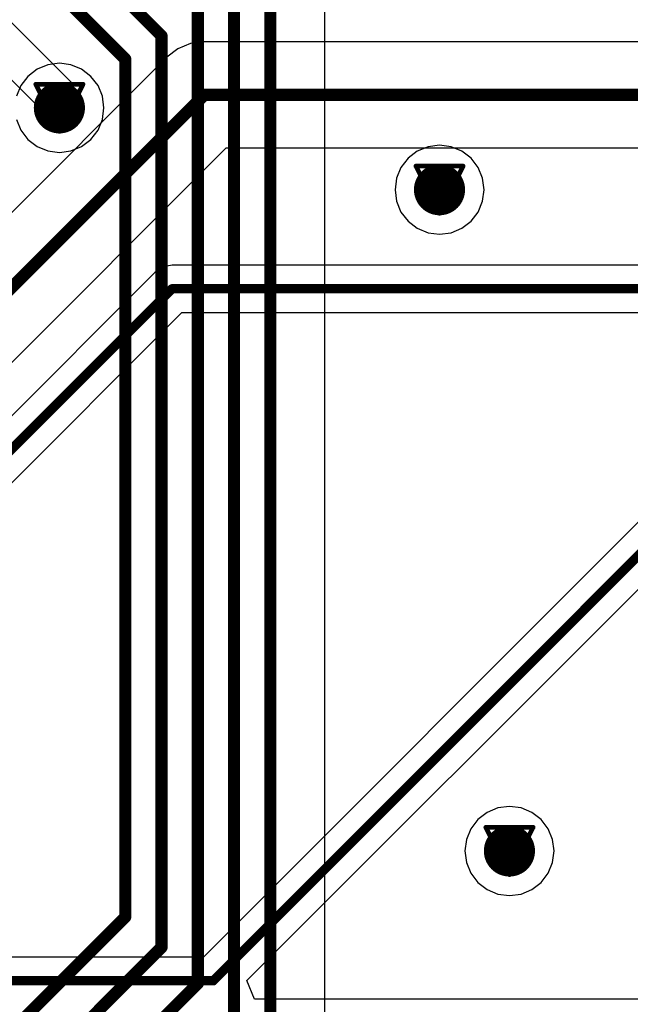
# Model space of a CAD drawing. Header units: millimetres. Extents: x 138 to 555, y 26 to 334.
# Tile 316 of 656: x 236 to 242, y 236 to 247. Entities that reach past the tile are written whole.
import ezdxf

# ---------------------------------------------------------------- set-up
doc = ezdxf.new("R2010")
doc.units = ezdxf.units.MM
for name, color, linetype in [('BottomLayer', 5, 'Continuous'), ('DrillDrawing', 1, 'Continuous'), ('MidLayer1', 16, 'Continuous'), ('MidLayer2', 76, 'Continuous'), ('MidLayer3', 90, 'Continuous'), ('MidLayer4', 156, 'Continuous'), ('MultiLayer', 9, 'Continuous'), ('TopLayer', 1, 'Continuous'), ('ViaHoleLayer', 16, 'Continuous')]:
    doc.layers.add(name, color=color, linetype=linetype)

msp = doc.modelspace()

# ---------------------------------------------------------------- linework, layer by layer
at = {"layer": 'BottomLayer'}
for p, q in [((237.516, 246.336), (237.378, 246.279)), ((237.663, 246.355), (237.516, 246.336)), ((250.68, 246.355), (237.663, 246.355)), ((237.378, 246.279), (237.26, 246.188)), ((237.26, 246.188), (230.436, 239.364)), ((231.242, 238.558), (237.899, 245.216)), ((237.899, 245.216), (250.916, 245.216)), ((237.219, 243.935), (237.136, 243.88)), ((237.316, 243.955), (237.219, 243.935)), ((251.891, 243.955), (237.316, 243.955)), ((237.136, 243.88), (231.402, 238.145)), ((231.55, 237.572), (237.422, 243.445)), ((237.422, 243.445), (251.997, 243.445)), ((244.126, 242.988), (237.653, 236.515)), ((238.121, 236.262), (244.411, 242.552)), ((237.653, 236.515), (224.029, 236.515)), ((238.204, 236.062), (238.121, 236.262)), ((257.915, 236.062), (238.204, 236.062))]:
    msp.add_line(p, q, dxfattribs=at)
for points, const_width in [([(235.967, 245.645, 1), (236.242, 245.645, 1)], 0.275), ([(237.631, 245.785, 1), (237.696, 245.785, 1)], 0.065), ([(237.631, 245.785, 1), (237.696, 245.785, 1)], 0.065), ([(240.055, 244.765, 1), (240.33, 244.765, 1)], 0.275), ([(237.291, 243.7, 1), (237.341, 243.7, 1)], 0.05), ([(237.291, 243.7, 1), (237.341, 243.7, 1)], 0.05), ([(240.807, 237.656, 1), (241.082, 237.656, 1)], 0.275), ([(237.734, 236.26, 1), (237.784, 236.26, 1)], 0.05), ([(237.734, 236.26, 1), (237.784, 236.26, 1)], 0.05)]:
    msp.add_lwpolyline(points, format="xyb", close=True, dxfattribs=dict(at, const_width=const_width))
for points, const_width in [([(230.438, 238.56), (237.663, 245.785)], 0.13), ([(237.663, 245.785), (250.916, 245.785)], 0.13), ([(231.369, 237.753), (237.316, 243.7)], 0.1), ([(237.316, 243.7), (251.997, 243.7)], 0.1), ([(237.759, 236.26), (244.306, 242.807)], 0.1), ([(223.52, 236.26), (237.759, 236.26)], 0.1)]:
    msp.add_lwpolyline(points, dxfattribs=dict(at, const_width=const_width))
at = {"layer": 'DrillDrawing', "const_width": 0.0508}
for points in [[(235.851, 245.899), (236.359, 245.899)], [(235.851, 245.899), (236.105, 245.391)], [(236.105, 245.391), (236.359, 245.899)], [(235.952, 245.797), (236.257, 245.797)], [(235.952, 245.797), (236.105, 245.492)], [(236.105, 245.492), (236.257, 245.797)], [(239.939, 245.019), (240.447, 245.019)], [(239.939, 245.019), (240.193, 244.511)], [(240.193, 244.511), (240.447, 245.019)], [(240.04, 244.917), (240.345, 244.917)], [(240.04, 244.917), (240.193, 244.612)], [(240.193, 244.612), (240.345, 244.917)], [(240.691, 237.91), (241.199, 237.91)], [(240.691, 237.91), (240.945, 237.402)], [(240.945, 237.402), (241.199, 237.91)], [(240.793, 237.808), (241.097, 237.808)], [(240.793, 237.808), (240.945, 237.503)], [(240.945, 237.503), (241.097, 237.808)]]:
    msp.add_lwpolyline(points, dxfattribs=at)
at = {"layer": 'DrillDrawing', "const_width": 0.0254}
for points in [[(235.838, 245.899, 1), (235.863, 245.899, 1)], [(235.838, 245.899, 1), (235.863, 245.899, 1)], [(236.346, 245.899, 1), (236.371, 245.899, 1)], [(236.346, 245.899, 1), (236.371, 245.899, 1)], [(235.94, 245.797, 1), (235.965, 245.797, 1)], [(235.94, 245.797, 1), (235.965, 245.797, 1)], [(236.244, 245.797, 1), (236.27, 245.797, 1)], [(236.244, 245.797, 1), (236.27, 245.797, 1)], [(236.092, 245.492, 1), (236.117, 245.492, 1)], [(236.092, 245.492, 1), (236.117, 245.492, 1)], [(236.092, 245.391, 1), (236.117, 245.391, 1)], [(236.092, 245.391, 1), (236.117, 245.391, 1)], [(239.926, 245.019, 1), (239.951, 245.019, 1)], [(239.926, 245.019, 1), (239.951, 245.019, 1)], [(240.434, 245.019, 1), (240.459, 245.019, 1)], [(240.434, 245.019, 1), (240.459, 245.019, 1)], [(240.028, 244.917, 1), (240.053, 244.917, 1)], [(240.028, 244.917, 1), (240.053, 244.917, 1)], [(240.332, 244.917, 1), (240.358, 244.917, 1)], [(240.332, 244.917, 1), (240.358, 244.917, 1)], [(240.18, 244.612, 1), (240.205, 244.612, 1)], [(240.18, 244.612, 1), (240.205, 244.612, 1)], [(240.18, 244.511, 1), (240.205, 244.511, 1)], [(240.18, 244.511, 1), (240.205, 244.511, 1)], [(240.678, 237.91, 1), (240.704, 237.91, 1)], [(240.678, 237.91, 1), (240.704, 237.91, 1)], [(241.186, 237.91, 1), (241.212, 237.91, 1)], [(241.186, 237.91, 1), (241.212, 237.91, 1)], [(240.78, 237.808, 1), (240.805, 237.808, 1)], [(240.78, 237.808, 1), (240.805, 237.808, 1)], [(241.085, 237.808, 1), (241.11, 237.808, 1)], [(241.085, 237.808, 1), (241.11, 237.808, 1)], [(240.932, 237.503, 1), (240.958, 237.503, 1)], [(240.932, 237.503, 1), (240.958, 237.503, 1)], [(240.932, 237.402, 1), (240.958, 237.402, 1)], [(240.932, 237.402, 1), (240.958, 237.402, 1)]]:
    msp.add_lwpolyline(points, format="xyb", close=True, dxfattribs=at)
at = {"layer": 'MidLayer1', "const_width": 0.275}
for points in [[(235.967, 245.645, 1), (236.242, 245.645, 1)], [(240.055, 244.765, 1), (240.33, 244.765, 1)], [(240.807, 237.656, 1), (241.082, 237.656, 1)]]:
    msp.add_lwpolyline(points, format="xyb", close=True, dxfattribs=at)
at = {"layer": 'MidLayer2', "const_width": 0.275}
for points in [[(235.967, 245.645, 1), (236.242, 245.645, 1)], [(240.055, 244.765, 1), (240.33, 244.765, 1)], [(240.807, 237.656, 1), (241.082, 237.656, 1)]]:
    msp.add_lwpolyline(points, format="xyb", close=True, dxfattribs=at)
at = {"layer": 'MidLayer3', "const_width": 0.275}
for points in [[(235.967, 245.645, 1), (236.242, 245.645, 1)], [(240.055, 244.765, 1), (240.33, 244.765, 1)], [(240.807, 237.656, 1), (241.082, 237.656, 1)]]:
    msp.add_lwpolyline(points, format="xyb", close=True, dxfattribs=at)
at = {"layer": 'MidLayer4'}
for p, q in [((235.981, 246.107), (235.865, 246.06)), ((236.105, 246.124), (235.981, 246.107)), ((236.229, 246.107), (236.105, 246.124)), ((236.344, 246.06), (236.229, 246.107)), ((235.865, 246.06), (235.766, 245.983)), ((236.444, 245.983), (236.344, 246.06)), ((235.766, 245.983), (235.69, 245.884)), ((236.52, 245.884), (236.444, 245.983)), ((235.69, 245.884), (235.642, 245.769)), ((236.568, 245.769), (236.52, 245.884)), ((236.584, 245.645), (236.568, 245.769)), ((236.568, 245.521), (236.584, 245.645)), ((235.642, 245.521), (235.69, 245.405)), ((236.52, 245.405), (236.568, 245.521)), ((235.69, 245.405), (235.766, 245.306)), ((236.444, 245.306), (236.52, 245.405)), ((235.766, 245.306), (235.865, 245.23)), ((236.344, 245.23), (236.444, 245.306)), ((235.865, 245.23), (235.981, 245.182)), ((235.981, 245.182), (236.105, 245.165)), ((236.105, 245.165), (236.229, 245.182)), ((236.229, 245.182), (236.344, 245.23)), ((239.953, 245.18), (239.854, 245.103)), ((240.069, 245.227), (239.953, 245.18)), ((240.193, 245.244), (240.069, 245.227)), ((240.317, 245.227), (240.193, 245.244)), ((240.432, 245.18), (240.317, 245.227)), ((240.532, 245.103), (240.432, 245.18)), ((239.854, 245.103), (239.778, 245.004)), ((240.608, 245.004), (240.532, 245.103)), ((239.778, 245.004), (239.73, 244.889)), ((240.656, 244.889), (240.608, 245.004)), ((239.73, 244.889), (239.714, 244.765)), ((240.672, 244.765), (240.656, 244.889)), ((239.714, 244.765), (239.73, 244.641)), ((240.656, 244.641), (240.672, 244.765)), ((239.73, 244.641), (239.778, 244.525)), ((240.608, 244.525), (240.656, 244.641)), ((239.778, 244.525), (239.854, 244.426)), ((240.532, 244.426), (240.608, 244.525)), ((239.854, 244.426), (239.953, 244.35)), ((240.432, 244.35), (240.532, 244.426)), ((239.953, 244.35), (240.069, 244.302)), ((240.317, 244.302), (240.432, 244.35)), ((240.069, 244.302), (240.193, 244.286)), ((240.193, 244.286), (240.317, 244.302)), ((240.705, 238.071), (240.606, 237.995)), ((240.821, 238.119), (240.705, 238.071)), ((240.945, 238.135), (240.821, 238.119)), ((241.069, 238.119), (240.945, 238.135)), ((241.185, 238.071), (241.069, 238.119)), ((241.284, 237.995), (241.185, 238.071)), ((240.606, 237.995), (240.53, 237.895)), ((241.36, 237.895), (241.284, 237.995)), ((240.53, 237.895), (240.482, 237.78)), ((241.408, 237.78), (241.36, 237.895)), ((240.482, 237.78), (240.466, 237.656)), ((241.424, 237.656), (241.408, 237.78)), ((240.466, 237.656), (240.482, 237.532)), ((241.408, 237.532), (241.424, 237.656)), ((240.482, 237.532), (240.53, 237.416)), ((241.36, 237.416), (241.408, 237.532)), ((240.53, 237.416), (240.606, 237.317)), ((241.284, 237.317), (241.36, 237.416)), ((240.606, 237.317), (240.705, 237.241)), ((240.705, 237.241), (240.821, 237.193)), ((241.069, 237.193), (241.185, 237.241)), ((241.185, 237.241), (241.284, 237.317)), ((240.821, 237.193), (240.945, 237.177)), ((240.945, 237.177), (241.069, 237.193))]:
    msp.add_line(p, q, dxfattribs=at)
at = {"layer": 'MidLayer4', "const_width": 0.275}
for points in [[(235.967, 245.645, 1), (236.242, 245.645, 1)], [(240.055, 244.765, 1), (240.33, 244.765, 1)], [(240.807, 237.656, 1), (241.082, 237.656, 1)]]:
    msp.add_lwpolyline(points, format="xyb", close=True, dxfattribs=at)
at = {"layer": 'MultiLayer', "const_width": 0.275}
for points in [[(235.967, 245.645, 1), (236.242, 245.645, 1)], [(240.055, 244.765, 1), (240.33, 244.765, 1)], [(240.807, 237.656, 1), (241.082, 237.656, 1)]]:
    msp.add_lwpolyline(points, format="xyb", close=True, dxfattribs=at)
at = {"layer": 'TopLayer'}
for p, q in [((236.016, 245.519), (231.169, 250.366)), ((232.5, 249.65), (236.226, 245.925)), ((238.961, 235.418), (238.961, 247.79)), ((236.226, 245.925), (236.226, 245.579)), ((236.226, 245.579), (236.026, 245.507)), ((236.026, 245.507), (236.016, 245.519))]:
    msp.add_line(p, q, dxfattribs=at)
at = {"layer": 'TopLayer', "const_width": 0.13}
for points in [[(233.117, 250.505), (237.203, 246.419)], [(232.916, 250.066), (236.813, 246.169)], [(238.373, 235.418), (238.373, 247.79)], [(237.983, 235.797), (237.983, 247.278)], [(237.593, 236.23), (237.593, 246.735)], [(237.203, 236.62), (237.203, 246.419)], [(236.813, 236.946), (236.813, 246.169)], [(230.125, 230.257), (236.813, 236.946)], [(230.341, 229.757), (237.203, 236.62)], [(230.621, 229.257), (237.593, 236.23)]]:
    msp.add_lwpolyline(points, dxfattribs=at)
at = {"layer": 'TopLayer'}
for points, const_width in [([(237.171, 246.419, 1), (237.236, 246.419, 1)], 0.065), ([(237.171, 246.419, 1), (237.236, 246.419, 1)], 0.065), ([(236.781, 246.169, 1), (236.846, 246.169, 1)], 0.065), ([(236.781, 246.169, 1), (236.846, 246.169, 1)], 0.065), ([(235.967, 245.645, 1), (236.242, 245.645, 1)], 0.275), ([(240.055, 244.765, 1), (240.33, 244.765, 1)], 0.275), ([(240.807, 237.656, 1), (241.082, 237.656, 1)], 0.275), ([(236.781, 236.946, 1), (236.846, 236.946, 1)], 0.065), ([(236.781, 236.946, 1), (236.846, 236.946, 1)], 0.065), ([(237.171, 236.62, 1), (237.236, 236.62, 1)], 0.065), ([(237.171, 236.62, 1), (237.236, 236.62, 1)], 0.065), ([(237.561, 236.23, 1), (237.626, 236.23, 1)], 0.065), ([(237.561, 236.23, 1), (237.626, 236.23, 1)], 0.065)]:
    msp.add_lwpolyline(points, format="xyb", close=True, dxfattribs=dict(at, const_width=const_width))
at = {"layer": 'ViaHoleLayer', "const_width": 0.15}
for points in [[(236.03, 245.645, 1), (236.18, 245.645, 1)], [(240.118, 244.765, 1), (240.268, 244.765, 1)], [(240.87, 237.656, 1), (241.02, 237.656, 1)]]:
    msp.add_lwpolyline(points, format="xyb", close=True, dxfattribs=at)

doc.saveas('drawing.dxf')
